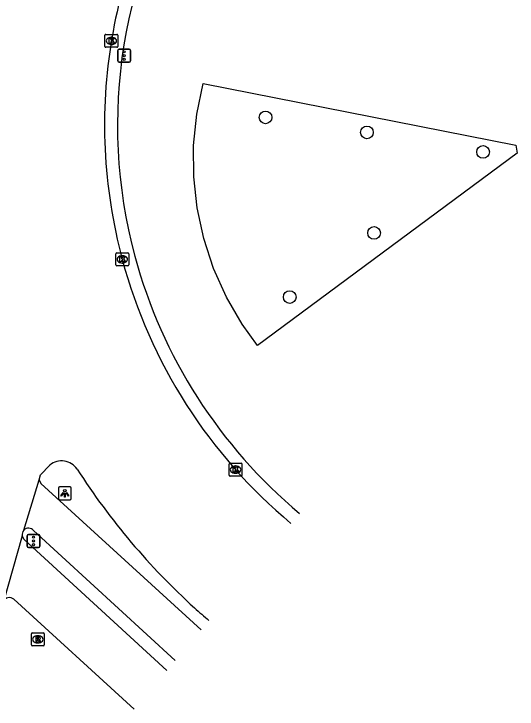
# Model space of a CAD drawing. Extents: x 159040 to 160094, y 381214 to 382518.
# Drawn here: x 160055 to 160093.8, y 382127.1 to 382180.7 of the extents above; entities that cross this region are included whole.
import ezdxf

# ---------------------------------------------------------------- set-up
doc = ezdxf.new("R2010")
doc.units = 0
for name, color, linetype in [('IMGEO_Berm_groen', 7, 'Continuous'), ('IMGEO_Boom', 7, 'Continuous'), ('IMGEO_Fietspad_gesloten', 7, 'Continuous'), ('IMGEO_Kolk', 7, 'Continuous'), ('IMGEO_Lichtpunt', 7, 'Continuous'), ('IMGEO_Rijbaan_regionaal_gesloten', 7, 'Continuous'), ('IMGEO_Rioolput', 7, 'Continuous'), ('IMGEO_Verkeerseiland_open', 7, 'Continuous'), ('IMGEO_Verkeersregelinstallatiepaal', 7, 'Continuous'), ('IMGEO_Voetpad_gesloten', 7, 'Continuous')]:
    doc.layers.add(name, color=color, linetype=linetype)

msp = doc.modelspace()

# ---------------------------------------------------------------- linework, layer by layer
at = {"layer": 'IMGEO_Berm_groen'}
msp.add_lwpolyline([(160073.797, 382155.126), (160072.617, 382156.767), (160071.397, 382158.861), (160070.403, 382161.071), (160069.645, 382163.373), (160069.132, 382165.741), (160068.87, 382168.15), (160068.86, 382170.574), (160069.104, 382172.985), (160069.599, 382175.357), (160093.733, 382170.589), (160093.827, 382169.967), (160073.797, 382155.126)], dxfattribs=at)
at = {"layer": 'IMGEO_Boom'}
for centre in [(160074.407, 382172.728), (160082.237, 382171.569), (160091.2, 382170.062), (160082.783, 382163.813), (160076.273, 382158.866)]:
    msp.add_circle(centre, 0.489, dxfattribs=at)
at = {"layer": 'IMGEO_Fietspad_gesloten'}
for points in [[(160056.923, 382144.764), (160057.075, 382144.478), (160069.436, 382133.184)], [(160067.427, 382130.807), (160056.495, 382140.847)]]:
    msp.add_lwpolyline(points, dxfattribs=at)
msp.add_arc((160056.112, 382140.53), 0.498, 39.6185, 135.8991, dxfattribs=at)
at = {"layer": 'IMGEO_Kolk'}
for p, q in [((160062.088, 382179.139), (160062.94, 382179.139)), ((160062.013, 382178.213), (160062.013, 382179.065)), ((160062.501, 382178.919), (160062.526, 382178.919)), ((160063.014, 382179.065), (160063.014, 382178.213)), ((160062.94, 382178.139), (160062.088, 382178.139)), ((160062.524, 382178.359), (160062.499, 382178.359)), ((160062.852, 382161.346), (160062.852, 382162.198)), ((160062.927, 382162.272), (160063.779, 382162.272)), ((160063.34, 382162.052), (160063.365, 382162.052)), ((160063.853, 382162.198), (160063.853, 382161.346)), ((160063.363, 382161.492), (160063.338, 382161.492)), ((160063.779, 382161.272), (160062.927, 382161.272)), ((160071.591, 382145.125), (160071.591, 382145.977)), ((160071.666, 382146.051), (160072.518, 382146.051)), ((160072.592, 382145.977), (160072.592, 382145.125)), ((160072.079, 382145.831), (160072.104, 382145.831)), ((160072.518, 382145.051), (160071.666, 382145.051)), ((160072.102, 382145.271), (160072.077, 382145.271))]:
    msp.add_line(p, q, dxfattribs=at)
for points in [[(160062.088, 382179.139), (160062.94, 382179.139)], [(160062.013, 382178.213), (160062.013, 382179.065)], [(160062.334, 382178.839), (160062.457, 382178.839), (160062.457, 382178.688), (160062.587, 382178.839), (160062.751, 382178.839), (160062.605, 382178.688), (160062.758, 382178.439), (160062.606, 382178.439), (160062.521, 382178.603), (160062.457, 382178.536), (160062.457, 382178.439), (160062.334, 382178.439), (160062.334, 382178.839)], [(160063.014, 382179.065), (160063.014, 382178.213)], [(160062.94, 382178.139), (160062.088, 382178.139)], [(160062.852, 382161.346), (160062.852, 382162.198)], [(160062.927, 382162.272), (160063.779, 382162.272)], [(160063.173, 382161.972), (160063.296, 382161.972), (160063.296, 382161.821), (160063.426, 382161.972), (160063.59, 382161.972), (160063.444, 382161.821), (160063.597, 382161.572), (160063.445, 382161.572), (160063.36, 382161.736), (160063.296, 382161.669), (160063.296, 382161.572), (160063.173, 382161.572), (160063.173, 382161.972)], [(160063.853, 382162.198), (160063.853, 382161.346)], [(160063.779, 382161.272), (160062.927, 382161.272)], [(160071.591, 382145.125), (160071.591, 382145.977)], [(160071.666, 382146.051), (160072.518, 382146.051)], [(160072.592, 382145.977), (160072.592, 382145.125)], [(160071.912, 382145.751), (160072.035, 382145.751), (160072.035, 382145.6), (160072.165, 382145.751), (160072.329, 382145.751), (160072.183, 382145.6), (160072.336, 382145.351), (160072.184, 382145.351), (160072.099, 382145.515), (160072.035, 382145.448), (160072.035, 382145.351), (160071.912, 382145.351), (160071.912, 382145.751)], [(160072.518, 382145.051), (160071.666, 382145.051)]]:
    msp.add_lwpolyline(points, dxfattribs=at)
for centre, start, end in [((160062.09, 382179.063), 91.552, 178.448), ((160062.09, 382179.063), 91.552, 178.448), ((160062.938, 382179.063), 1.552, 88.448), ((160062.938, 382179.063), 1.552, 88.448), ((160062.09, 382178.215), 181.552, 268.448), ((160062.09, 382178.215), 181.552, 268.448), ((160062.938, 382178.215), 271.552, 358.448), ((160062.938, 382178.215), 271.552, 358.448), ((160062.929, 382162.196), 91.552, 178.448), ((160062.929, 382162.196), 91.552, 178.448), ((160063.777, 382162.196), 1.552, 88.448), ((160063.777, 382162.196), 1.552, 88.448), ((160062.929, 382161.348), 181.552, 268.448), ((160062.929, 382161.348), 181.552, 268.448), ((160063.777, 382161.348), 271.552, 358.448), ((160063.777, 382161.348), 271.552, 358.448), ((160071.668, 382145.975), 91.552, 178.448), ((160071.668, 382145.975), 91.552, 178.448), ((160072.516, 382145.975), 1.552, 88.448), ((160072.516, 382145.975), 1.552, 88.448), ((160071.668, 382145.127), 181.552, 268.448), ((160071.668, 382145.127), 181.552, 268.448), ((160072.516, 382145.127), 271.552, 358.448), ((160072.516, 382145.127), 271.552, 358.448)]:
    msp.add_arc(centre, 0.0765, start, end, dxfattribs=at)
for centre, major_axis, ratio, start_param, end_param in [((160062.5, 382178.639), (-0.387, 0.002), 0.722429, 4.712389, 7.853982), ((160062.525, 382178.639), (-0.39, 0.002), 0.717154, 1.570796, 4.712389), ((160063.339, 382161.772), (-0.387, 0.002), 0.722429, 4.712389, 7.853982), ((160063.364, 382161.772), (-0.39, 0.002), 0.717154, 1.570796, 4.712389), ((160072.078, 382145.551), (-0.387, 0.002), 0.722429, 4.712389, 7.853982), ((160072.103, 382145.551), (-0.39, 0.002), 0.717154, 1.570796, 4.712389)]:
    msp.add_ellipse(centre, major_axis=major_axis, ratio=ratio, start_param=start_param, end_param=end_param, dxfattribs=at)
at = {"layer": 'IMGEO_Lichtpunt'}
for p, q in [((160058.421, 382144.125), (160058.421, 382143.318)), ((160058.421, 382144.125), (160058.421, 382143.318)), ((160059.323, 382144.22), (160058.515, 382144.22)), ((160059.323, 382144.22), (160058.515, 382144.22)), ((160059.417, 382143.318), (160059.417, 382144.125)), ((160059.417, 382143.318), (160059.417, 382144.125)), ((160058.515, 382143.224), (160059.323, 382143.224)), ((160058.515, 382143.224), (160059.323, 382143.224))]:
    msp.add_line(p, q, dxfattribs=at)
for points in [[(160058.795, 382143.789), (160058.834, 382143.761), (160058.646, 382143.499), (160058.608, 382143.526), (160058.795, 382143.789)], [(160058.897, 382143.741), (160058.944, 382143.741), (160058.944, 382143.419), (160058.897, 382143.419), (160058.897, 382143.741)], [(160059.007, 382143.761), (160059.045, 382143.788), (160059.232, 382143.526), (160059.193, 382143.498), (160059.007, 382143.761)]]:
    msp.add_lwpolyline(points, dxfattribs=at)
msp.add_circle((160058.92, 382143.923), 0.0994, dxfattribs=at)
for centre, start, end in [((160058.515, 382144.125), 90, 180), ((160058.515, 382144.125), 90, 180), ((160059.323, 382144.125), 0, 90), ((160059.323, 382144.125), 0, 90), ((160058.515, 382143.318), 180, 270), ((160058.515, 382143.318), 180, 270), ((160059.323, 382143.318), 270, 0), ((160059.323, 382143.318), 270, 360)]:
    msp.add_arc(centre, 0.0946, start, end, dxfattribs=at)
at = {"layer": 'IMGEO_Rijbaan_regionaal_gesloten'}
for points in [[(160056.923, 382144.764), (160057.041, 382145.153), (160057.765, 382145.9)], [(160055.754, 382140.876), (160056.923, 382144.764)], [(160055.63, 382140.441), (160054.181, 382135.339)]]:
    msp.add_lwpolyline(points, dxfattribs=at)
for centre, radius, start, end in [((160101.974, 382172.154), 39.991, 146.7036, 170.3546), ((160101.989, 382172.148), 40.006, 170.3496, 195.0329), ((160102.057, 382172.162), 40.076, 195.0273, 230.1441), ((160058.674, 382144.779), 1.444, 34.2906, 129.0372), ((160105.024, 382174.571), 53.656, 212.6903, 227.7205), ((160056.149, 382140.528), 0.526, 138.6268, 189.552), ((160101.479, 382171.355), 48.894, 228.2577, 229.9903)]:
    msp.add_arc(centre, radius, start, end, dxfattribs=at)
at = {"layer": 'IMGEO_Rioolput'}
for p, q in [((160056.331, 382132.025), (160056.331, 382132.877)), ((160056.406, 382132.951), (160057.258, 382132.951)), ((160056.819, 382132.731), (160056.844, 382132.731)), ((160057.332, 382132.877), (160057.332, 382132.025)), ((160057.258, 382131.951), (160056.406, 382131.951)), ((160056.842, 382132.171), (160056.817, 382132.171))]:
    msp.add_line(p, q, dxfattribs=at)
for points in [[(160056.331, 382132.025), (160056.331, 382132.877)], [(160056.406, 382132.951), (160057.258, 382132.951)], [(160056.92, 382132.649), (160056.668, 382132.651), (160056.668, 382132.251)], [(160056.846, 382132.57), (160056.792, 382132.57), (160056.792, 382132.489)], [(160056.792, 382132.489), (160056.844, 382132.489)], [(160057.332, 382132.877), (160057.332, 382132.025)], [(160057.258, 382131.951), (160056.406, 382131.951)], [(160056.668, 382132.251), (160056.792, 382132.251), (160056.792, 382132.413), (160056.803, 382132.413)], [(160056.85, 382132.384), (160056.921, 382132.251), (160057.061, 382132.251), (160056.996, 382132.377)]]:
    msp.add_lwpolyline(points, dxfattribs=at)
for centre, radius, start, end in [((160056.408, 382132.875), 0.0765, 91.552, 178.448), ((160056.408, 382132.875), 0.0765, 91.552, 178.448), ((160056.828, 382132.678), 0.19, 274.7715, 282.9687), ((160056.852, 382132.474), 0.0964, 77.0061, 93.1865), ((160056.866, 382132.531), 0.0378, 276.6634, 79.6772), ((160056.919, 382132.539), 0.109, 350.3612, 89.416), ((160056.917, 382132.539), 0.112, 277.5842, 350.9817), ((160056.901, 382132.324), 0.108, 29.5134, 73.7905), ((160057.256, 382132.875), 0.0765, 1.552, 88.448), ((160057.256, 382132.875), 0.0765, 1.552, 88.448), ((160056.408, 382132.027), 0.0765, 181.552, 268.448), ((160056.408, 382132.027), 0.0765, 181.552, 268.448), ((160056.802, 382132.36), 0.0533, 26.0293, 88.6989), ((160057.256, 382132.027), 0.0765, 271.552, 358.448), ((160057.256, 382132.027), 0.0765, 271.552, 358.448)]:
    msp.add_arc(centre, radius, start, end, dxfattribs=at)
for centre, major_axis, ratio, start_param, end_param in [((160056.818, 382132.451), (-0.387, 0.002), 0.722429, 4.712389, 7.853982), ((160056.843, 382132.451), (-0.39, 0.002), 0.717154, 1.570796, 4.712389)]:
    msp.add_ellipse(centre, major_axis=major_axis, ratio=ratio, start_param=start_param, end_param=end_param, dxfattribs=at)
at = {"layer": 'IMGEO_Verkeerseiland_open'}
for centre, radius, start, end in [((160101.773, 382172.129), 38.793, 146.5165, 195.0958), ((160102.188, 382172.28), 39.234, 195.1507, 230.1173)]:
    msp.add_arc(centre, radius, start, end, dxfattribs=at)
at = {"layer": 'IMGEO_Verkeersregelinstallatiepaal'}
for p, q in [((160063.004, 382177.098), (160063.004, 382177.898)), ((160063.004, 382177.898), (160063.004, 382177.098)), ((160063.104, 382177.998), (160063.894, 382177.998)), ((160063.894, 382177.998), (160063.104, 382177.998)), ((160063.994, 382177.898), (160063.994, 382177.098)), ((160063.994, 382177.098), (160063.994, 382177.898)), ((160063.894, 382176.998), (160063.104, 382176.998)), ((160063.104, 382176.998), (160063.894, 382176.998)), ((160056.101, 382140.544), (160056.891, 382140.544)), ((160056.891, 382140.544), (160056.101, 382140.544)), ((160056.001, 382139.644), (160056.001, 382140.444)), ((160056.001, 382140.444), (160056.001, 382139.644)), ((160056.991, 382140.444), (160056.991, 382139.644)), ((160056.991, 382139.644), (160056.991, 382140.444)), ((160056.891, 382139.544), (160056.101, 382139.544)), ((160056.101, 382139.544), (160056.891, 382139.544))]:
    msp.add_line(p, q, dxfattribs=at)
for centre in [(160063.499, 382177.788), (160063.499, 382177.498), (160063.499, 382177.208), (160056.496, 382140.334), (160056.496, 382140.044), (160056.496, 382139.754)]:
    msp.add_circle(centre, 0.085, dxfattribs=at)
for centre, start, end in [((160063.104, 382177.898), 90, 180), ((160063.104, 382177.898), 90, 180), ((160063.894, 382177.898), 0, 90), ((160063.894, 382177.898), 360, 90), ((160063.104, 382177.098), 180, 270), ((160063.104, 382177.098), 180, 270), ((160063.894, 382177.098), 270, 0), ((160063.894, 382177.098), 270, 0), ((160056.101, 382140.444), 90, 180), ((160056.101, 382140.444), 90, 180), ((160056.891, 382140.444), 0, 90), ((160056.891, 382140.444), 360, 90), ((160056.101, 382139.644), 180, 270), ((160056.101, 382139.644), 180, 270), ((160056.891, 382139.644), 270, 0), ((160056.891, 382139.644), 270, 0)]:
    msp.add_arc(centre, 0.1, start, end, dxfattribs=at)
at = {"layer": 'IMGEO_Voetpad_gesloten'}
for points in [[(160066.787, 382130.049), (160055.787, 382140.149), (160055.63, 382140.441)], [(160054.985, 382135.537), (160064.266, 382127.065)]]:
    msp.add_lwpolyline(points, dxfattribs=at)
msp.add_arc((160054.644, 382135.191), 0.486, 45.3839, 162.2858, dxfattribs=at)

doc.saveas('drawing.dxf')
